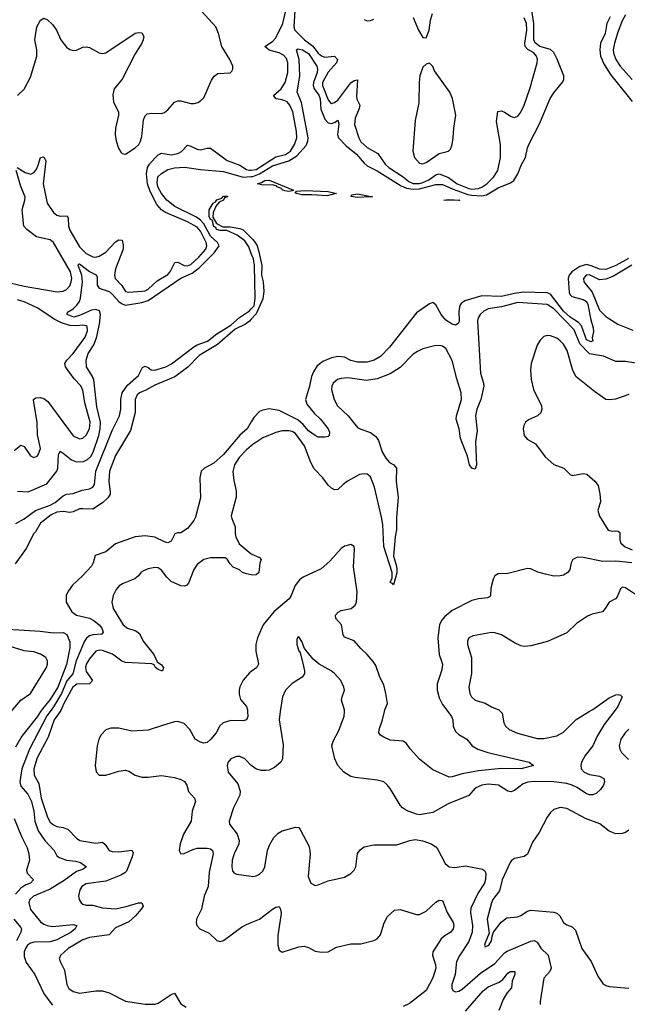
# Model space of a CAD drawing. Header units: inches. Extents: x 1682530 to 1839546, y 640742 to 791647.
# Tile 293 of 656: x 1728583 to 1732300, y 708209 to 714234. Entities that reach past the tile are written whole.
import ezdxf

# ---------------------------------------------------------------- set-up
doc = ezdxf.new("R2010")
doc.units = ezdxf.units.IN
doc.header["$MEASUREMENT"] = 0
for name, color, linetype in [('B7720', 7, 'Continuous'), ('B7721', 7, 'Continuous'), ('B7730', 7, 'Continuous'), ('B7731', 7, 'Continuous')]:
    doc.layers.add(name, color=color, linetype=linetype)

msp = doc.modelspace()

# ---------------------------------------------------------------- linework, layer by layer
at = {"layer": 'B7720', "color": 5}
for points, elevation in [([(1728711.1, 710000), (1728690, 709967.8), (1728597.1, 709850), (1728557.8, 709782.2)], 440), ([(1728769.2, 710000), (1728750, 709973.9), (1728643.6, 709770), (1728596.7, 709650), (1728583.9, 709570), (1728590, 709542.6), (1728633.4, 709493.4), (1728655.7, 709450), (1728669.6, 709390.4), (1728676, 709330), (1728695.9, 709270), (1728736.9, 709210), (1728794, 709150), (1728810, 709116.4), (1728826.1, 709106.1), (1728870, 709090.8), (1728924.4, 709084.4), (1728955.7, 709075.7), (1728992.4, 709050), (1728966.8, 709033.2), (1728930, 709021.3), (1728854.8, 708965.2), (1728770, 708912.8), (1728668.7, 708870), (1728645.8, 708850), (1728640.2, 708830), (1728650, 708788.5), (1728710, 708712.8), (1728730, 708699.3), (1728750.6, 708690), (1728785, 708685), (1728910, 708697.8), (1728933.7, 708690), (1728922.8, 708670), (1728897.5, 708650), (1728810, 708602.7), (1728770, 708591.5), (1728671.7, 708588.3), (1728650, 708583.4), (1728630.2, 708570), (1728618.1, 708550), (1728611.3, 708530), (1728610, 708501), (1728623.8, 708463.8), (1728675.8, 708390), (1728733.2, 708270), (1728783.5, 708203.5)], 460), ([(1728830.6, 710000), (1728794.4, 709950), (1728757.3, 709842.7), (1728690, 709716.8), (1728670.6, 709650), (1728671.8, 709610), (1728699.4, 709559.4), (1728714.2, 709470), (1728753, 709353), (1728770, 709323.8), (1728790, 709306), (1728810, 709297.4), (1728850.1, 709290.1), (1728879.1, 709279.1), (1728930, 709225.8), (1728951.5, 709211.5), (1729050, 709194.3), (1729090, 709199.7), (1729106.6, 709186.6), (1729130, 709150.2), (1729150, 709142.9), (1729190, 709140.9), (1729270, 709151), (1729277.6, 709137.6), (1729272.3, 709110), (1729235.9, 709024.1), (1729227.1, 709012.9), (1729201.4, 708998.6), (1729110, 708963), (1728990, 708946.6), (1728964, 708930), (1728950.3, 708910), (1728943.6, 708870), (1728947.4, 708850), (1728959.5, 708830), (1728970, 708820.3), (1728990, 708814.3), (1729030, 708814.3), (1729090, 708798.7), (1729170, 708793), (1729233.7, 708806.3), (1729310, 708829.1), (1729330, 708830.1), (1729339.6, 708810), (1729326.2, 708790), (1729291.6, 708750), (1729250, 708712.8), (1729170, 708676.5), (1729130, 708634.6), (1729010, 708616.6), (1728970, 708603.1), (1728880.7, 708550), (1728834.3, 708510), (1728825.2, 708490), (1728830.2, 708470), (1728856.8, 708416.8), (1728870.9, 708330), (1728884.5, 708304.5), (1728910, 708286), (1728950, 708277), (1729050.1, 708290.1), (1729090.7, 708290.7), (1729130, 708279.7), (1729230, 708228), (1729350, 708209.2), (1729410, 708210.2), (1729430, 708216.2), (1729510, 708269), (1729530, 708277.3), (1729570, 708211.4), (1729602, 708190)], 480), ([(1729977.9, 710000), (1729978, 709970), (1729971.7, 709948.3), (1729950, 709942.6), (1729874.2, 709945.8), (1729829, 709931), (1729807.8, 709912.2), (1729784.4, 709870), (1729752.2, 709830), (1729730, 709811.1), (1729710, 709807.3), (1729690, 709812.4), (1729657.4, 709830), (1729624.8, 709890), (1729590, 709926.3), (1729550, 709938.3), (1729530, 709936.9), (1729462.5, 709917.5), (1729370, 709885.6), (1729270, 709878.9), (1729190, 709898.5), (1729141.6, 709898.4), (1729110, 709888), (1729081.9, 709858.2), (1729068.3, 709830), (1729057.8, 709790), (1729044.9, 709670), (1729050.5, 709630.5), (1729070, 709610.8), (1729110, 709610.5), (1729190, 709636), (1729230, 709640.3), (1729250, 709634.9), (1729290.7, 709610), (1729330, 709598), (1729370, 709598), (1729450, 709609.3), (1729530, 709595.9), (1729570, 709583.2), (1729590.9, 709570.9), (1729604.9, 709550), (1729616.5, 709510), (1729652.2, 709470), (1729658.9, 709450), (1729639.4, 709390), (1729631.8, 709330), (1729584.6, 709250), (1729564.1, 709190), (1729558, 709150), (1729570, 709128.4), (1729590, 709131.8), (1729643.4, 709156.6), (1729670, 709163.7), (1729730, 709164.4), (1729750, 709159.7), (1729763.6, 709150), (1729766.7, 709130), (1729742.2, 709017.8), (1729736.1, 708930), (1729712.4, 708870), (1729695.3, 708790), (1729665.4, 708730), (1729662.2, 708710), (1729666.9, 708690), (1729686, 708670), (1729742.9, 708642.9), (1729790, 708599.5), (1729810, 708592.2), (1729830, 708599.5), (1729940, 708680), (1729970, 708697), (1730000, 708708.9)], 520), ([(1730000, 709669.9), (1729960.7, 709710), (1729930, 709724.7), (1729910, 709724.7), (1729874, 709710), (1729858.4, 709690), (1729852.7, 709670), (1729858, 709630), (1729918.5, 709558.5), (1729932.8, 709512.8), (1729930, 709489.2), (1729891.4, 709410), (1729864.6, 709330), (1729867, 709310), (1729914.4, 709250), (1729925.4, 709210), (1729924.3, 709190), (1729895, 709130), (1729883.5, 709090), (1729881.1, 709050), (1729885.7, 709025.7), (1729893.1, 709013.1), (1729910, 709004.9), (1730000, 708991.9)], 540), ([(1728550, 709344.7), (1728594.9, 709234.9), (1728630, 709166), (1728639.5, 709130), (1728642.6, 709090), (1728624.2, 709030), (1728628.4, 709010), (1728668.7, 708970), (1728648.9, 708950), (1728620.9, 708939.1), (1728590, 708919), (1728556.9, 708883.1)], 440), ([(1728548.1, 708730), (1728590, 708678), (1728594, 708670), (1728591.2, 708650), (1728563.1, 708596.9)], 440)]:
    msp.add_lwpolyline(points, dxfattribs=dict(at, elevation=elevation))
at = {"layer": 'B7721', "color": 5}
for points, elevation in [([(1728570, 713769), (1728610, 713807.6), (1728650, 713882.4), (1728687.8, 714010), (1728688.3, 714050), (1728676.6, 714110), (1728688.4, 714190), (1728710, 714231.5), (1728730, 714242.3), (1728753.4, 714233.4), (1728784.1, 714204.1), (1728808.5, 714168.5), (1728835.2, 714110), (1728870, 714065.3), (1728890, 714050.3), (1728910, 714045.3), (1728930, 714046.7), (1728970, 714064.6), (1728990, 714067.7), (1729010, 714062.8), (1729070, 714030.2), (1729090, 714027), (1729110, 714031.1), (1729290, 714150.4), (1729310, 714155.5), (1729330, 714153.4), (1729342, 714130), (1729339.3, 714110), (1729330.3, 714090), (1729290, 714023.6), (1729210.9, 713869.1), (1729162, 713810), (1729153, 713773), (1729157.1, 713730), (1729188.4, 713668.4), (1729188.5, 713650), (1729169, 713570), (1729167.7, 713530), (1729172.7, 713492.7), (1729187.7, 713447.7), (1729202.9, 713422.9), (1729210, 713414), (1729230, 713410.4), (1729290.7, 713450), (1729311.3, 713470), (1729322.9, 713490), (1729330, 713518), (1729340, 713620), (1729350, 713644.6), (1729363.3, 713656.7), (1729390, 713662.3), (1729450, 713659.1), (1729470, 713666), (1729490, 713682), (1729530, 713729.4), (1729550, 713737.6), (1729570, 713737.6), (1729630, 713720.7), (1729650, 713720.2), (1729673.2, 713726.8), (1729690, 713736), (1729710, 713755.8), (1729755.7, 713864.3), (1729772.4, 713887.6), (1729796.4, 713903.6), (1729870, 713908.4), (1729881.2, 713918.8), (1729887, 713930), (1729886.3, 713950), (1729869.8, 713990), (1729819.1, 714070), (1729799.9, 714150), (1729783.9, 714190), (1729673.7, 714310)], 520), ([(1728568, 713330), (1728617.7, 713297.7), (1728651.9, 713288.1), (1728670, 713297.8), (1728684.3, 713315.7), (1728697.1, 713342.9), (1728710, 713390.4), (1728730, 713393.7), (1728742.4, 713370), (1728726.5, 713230), (1728752.3, 713110), (1728790, 713053), (1728810, 713037.1), (1728830, 713031), (1728874.1, 713034.1), (1728878.9, 713018.9), (1728881.6, 712970), (1728890, 712945.5), (1728950, 712843.7), (1728990, 712803.7), (1729030, 712782.3), (1729050, 712780.9), (1729070, 712785.6), (1729110.6, 712810), (1729170, 712874.8), (1729190, 712886.5), (1729210, 712883.8), (1729216.8, 712856.8), (1729216.9, 712830), (1729169, 712710), (1729162.6, 712670), (1729167, 712650), (1729207.2, 712607.2), (1729231.3, 712571.3), (1729250, 712565.5), (1729330, 712572.7), (1729350, 712575.2), (1729370, 712584), (1729425.2, 712634.8), (1729490, 712674.4), (1729504, 712690), (1729533.1, 712746.9), (1729550, 712749.6), (1729590, 712729.2), (1729610, 712727.8), (1729630, 712735.1), (1729679.8, 712780.2), (1729722, 712830), (1729728, 712850), (1729723.9, 712870), (1729690, 712939), (1729670, 712963.8), (1729610, 712996.7), (1729474.7, 713054.7), (1729450.7, 713070.7), (1729422, 713102), (1729381.6, 713181.6), (1729364.9, 713230), (1729359.5, 713290), (1729365.8, 713330), (1729377.3, 713350), (1729410, 713386.3), (1729430, 713406.2), (1729450, 713417.5), (1729510, 713406.9), (1729550, 713413.8), (1729573.3, 713426.7), (1729610, 713465.1), (1729630, 713460.5), (1729670, 713440.3), (1729690, 713436.5), (1729730, 713447.5), (1729750, 713447.9), (1729852.7, 713372.7), (1729930, 713342.9), (1729970, 713317.5), (1729990, 713312.3), (1730000, 713313.5)], 480), ([(1728490, 712630.5), (1728610, 712602.8), (1728812.4, 712567.6), (1728848.4, 712571.6), (1728870, 712582.3), (1728890, 712605.8), (1728899.1, 712630), (1728901.7, 712650), (1728893.5, 712690), (1728790, 712870.4), (1728770, 712885.9), (1728685.7, 712905.7), (1728626.6, 712950), (1728609, 712970), (1728599.3, 713070), (1728614.9, 713130), (1728615.9, 713150), (1728590, 713213.5), (1728562, 713310)], 480), ([(1728570, 711349.3), (1728634.6, 711345.4), (1728750, 711392.6), (1728810.9, 711470), (1728816.6, 711490), (1728820.6, 711570), (1728830, 711592.9), (1728850, 711582), (1728899.8, 711539.8), (1728930, 711527.7), (1728972.8, 711530), (1728998.7, 711541.3), (1729019.4, 711560.6), (1729033.3, 711586.7), (1729067.2, 711690), (1729076, 711730), (1729077.6, 711770), (1729055.1, 711864.9), (1729036.2, 712030), (1729029.5, 712050), (1728992.4, 712110), (1728989.3, 712149.3), (1729002.8, 712190), (1729036.1, 712243.9), (1729053.4, 712286.6), (1729071.8, 712370), (1729078.4, 712430), (1729071.1, 712451.1), (1729050, 712461), (1729023.2, 712456.8), (1728950, 712423.7), (1728913.8, 712413.8), (1728873.5, 712430), (1728876.6, 712443.4), (1728910, 712464.6), (1728932.5, 712487.5), (1728948.2, 712510), (1728955.1, 712530), (1728968.5, 712630), (1728962.9, 712670), (1728941, 712730), (1728942.3, 712737.7), (1728950, 712739.7), (1729010, 712692.4), (1729051.7, 712671.7), (1729057.2, 712657.2), (1729057.6, 712610), (1729069.7, 712589.7), (1729130.3, 712570.3), (1729150, 712554.4), (1729188.9, 712508.9), (1729210, 712494), (1729230, 712487.6), (1729330, 712502.1), (1729370, 712516), (1729570, 712652.2), (1729638.5, 712681.5), (1729682.5, 712717.5), (1729772.5, 712807.5), (1729804.2, 712850), (1729792.4, 712870), (1729750, 712908.5), (1729710, 712983.8), (1729690, 713007.7), (1729665.4, 713025.4), (1729533.1, 713090), (1729482.5, 713130), (1729450.4, 713170), (1729428.5, 713210), (1729423.3, 713236.7), (1729428.8, 713271.2), (1729450, 713292.8), (1729490, 713317.3), (1729530, 713326.6), (1729591.5, 713331.5), (1729690, 713317.3), (1729830, 713305.6), (1729950.7, 713270.7), (1730000, 713273.1)], 460), ([(1730000, 712803.4), (1729984.1, 712844.1), (1729960.7, 712880.7), (1729914.4, 712914.4), (1729850, 712943.5), (1729810, 712944), (1729788.2, 712950), (1729782.4, 712962.4), (1729770, 712968.2), (1729762.2, 712997.8), (1729765.1, 713005.1), (1729750, 713011.3), (1729743.2, 713030), (1729742.4, 713070), (1729766, 713110), (1729781.1, 713118.9), (1729790, 713132), (1729819.4, 713140.6), (1729830, 713153.2), (1729854, 713154), (1729854, 713150), (1729836.1, 713143.9), (1729830.3, 713130), (1729803.9, 713116.1), (1729785.3, 713094.7), (1729766.1, 713053.9), (1729764.7, 713024.7), (1729787, 712987), (1729825.1, 712965.1), (1729870, 712965.3), (1729930, 712955.8), (1729950, 712947.4), (1730000, 712898.5)], 440), ([(1728550, 711598), (1728590, 711630.3), (1728610, 711622.4), (1728650, 711564.4), (1728670, 711554.4), (1728690, 711562.4), (1728696.3, 711570), (1728711.4, 711610), (1728692.9, 711692.9), (1728690.5, 711770), (1728669.8, 711890.2), (1728668.5, 711910), (1728681.2, 711918.8), (1728710, 711921.8), (1728730, 711915.6), (1728756.3, 711896.3), (1728910, 711686.3), (1728950, 711668.9), (1728970, 711673.4), (1728990, 711691.8), (1729009.9, 711730.1), (1729013.7, 711770), (1728982.2, 711890), (1728970, 711967.6), (1728955.1, 711995.1), (1728916.8, 712036.8), (1728864.4, 712110), (1728859.8, 712130), (1728872, 712150), (1728910.9, 712190), (1728983.1, 712290), (1728998.7, 712330), (1728995.2, 712355.2), (1728990, 712361.1), (1728970, 712364.7), (1728930, 712359.6), (1728890, 712361.9), (1728838.6, 712378.6), (1728799.3, 712399.3), (1728690.6, 712470.6), (1728610, 712506.6), (1728570, 712519.2)], 480), ([(1728558.7, 711150), (1728610, 711180.1), (1728679.8, 711230), (1728770, 711262.6), (1728800.9, 711279.1), (1728850, 711319.2), (1728870, 711330.2), (1728910, 711333.9), (1728965.7, 711354.3), (1729010, 711362.2), (1729030, 711372.2), (1729041.1, 711390), (1729048.8, 711470), (1729150, 711719.5), (1729193.3, 711810), (1729201.6, 711850), (1729202.3, 711910), (1729209.8, 711950), (1729243.2, 711996.8), (1729310, 712057), (1729334.2, 712105.8), (1729350, 712114), (1729370, 712106), (1729388, 712090), (1729410, 712088.4), (1729477, 712110), (1729512.3, 712127.7), (1729647.7, 712232.3), (1729670, 712244.9), (1729733.2, 712266.8), (1729788.6, 712311.4), (1729874.9, 712365.1), (1729928.8, 712411.2), (1729990, 712451.8), (1730000, 712463.5)], 440), ([(1730000, 712400.1), (1729990, 712389), (1729964.9, 712370), (1729900.8, 712339.2), (1729794.2, 712245.8), (1729681.4, 712178.6), (1729611.9, 712108.1), (1729532.3, 712047.7), (1729410, 711998), (1729354, 711966), (1729315.8, 711950), (1729302.1, 711937.9), (1729289.4, 711910), (1729289.4, 711830), (1729260.2, 711719.8), (1729170, 711567.1), (1729132.7, 711470), (1729129.5, 711410.5), (1729137.3, 711342.7), (1729136.4, 711330), (1729123.6, 711310), (1729090, 711276.1), (1729030, 711237.4), (1728970, 711241.3), (1728950, 711239.6), (1728910, 711221.4), (1728890, 711217.7), (1728850, 711225), (1728810, 711219.5), (1728776.8, 711203.2), (1728710, 711152.7), (1728680.4, 711099.6), (1728670, 711089.6), (1728622.7, 710997.3), (1728555.2, 710904.8)], 440), ([(1730000, 711772.7), (1729974.2, 711730), (1729929.6, 711690.4), (1729830, 711572.9), (1729770, 711520.5), (1729714, 711490), (1729693, 711470), (1729685.3, 711430), (1729688.6, 711308.6), (1729658.3, 711190), (1729648.4, 711170), (1729610, 711120.4), (1729570, 711093.6), (1729550, 711093.6), (1729532.5, 711087.5), (1729510, 711042.7), (1729490, 711033.3), (1729470, 711037.7), (1729410, 711066.1), (1729350, 711075.9), (1729290, 711068.1), (1729170, 711026.1), (1729110, 710976.8), (1729044.9, 710955.1), (1729033.6, 710910), (1729022.7, 710890), (1728967.6, 710830), (1728906.4, 710773.6), (1728880.9, 710739.1), (1728868.6, 710711.4), (1728867.1, 710670), (1728902, 710610), (1728931.8, 710590), (1729010, 710571.7), (1729037.3, 710557.3), (1729070.1, 710530), (1729086, 710510), (1729094.8, 710485.2), (1729086.2, 710473.8), (1729030.1, 710469.9), (1729010, 710463), (1728991.3, 710448.7), (1728979.3, 710430), (1728929, 710310), (1728909.1, 710230.9), (1728872.7, 710187.3), (1728838.4, 710110), (1728790.7, 710029.3), (1728769.2, 710000)], 460), ([(1730000, 711626.5), (1729970, 711601.1), (1729926.4, 711553.6), (1729896.6, 711510), (1729888, 711468), (1729893.3, 711413.3), (1729906.7, 711350), (1729907.6, 711312.4), (1729878, 711198), (1729880.7, 711180.7), (1729902.4, 711130), (1729901.2, 711090), (1729905.5, 711070), (1729925.3, 711025.3), (1730000, 710965)], 480), ([(1730000, 710836.2), (1729970, 710842), (1729947.3, 710850), (1729927.5, 710867.5), (1729890, 710883.5), (1729870, 710902.9), (1729852.9, 710932.9), (1729839.6, 710939.6), (1729750, 710940.6), (1729710, 710929.8), (1729670, 710899.1), (1729648.5, 710870), (1729615.4, 710784.6), (1729606.6, 710773.4), (1729592.2, 710767.8), (1729570, 710769.1), (1729510, 710796.5), (1729483, 710823), (1729450, 710865.7), (1729430, 710878.5), (1729410, 710882.3), (1729370, 710874.2), (1729339.7, 710860.3), (1729327.3, 710852.7), (1729310.2, 710829.8), (1729288.3, 710811.7), (1729216.2, 710783.8), (1729191.5, 710768.5), (1729172.5, 710747.5), (1729156.1, 710710), (1729146.3, 710670), (1729155.8, 710630), (1729216.9, 710530), (1729242.4, 710510), (1729293.8, 710493.8), (1729317, 710477), (1729338.8, 710430), (1729403, 710350), (1729425.1, 710305.1), (1729450, 710286.4), (1729462.6, 710270), (1729457.3, 710250), (1729450, 710248.4), (1729430, 710257.2), (1729414.3, 710270), (1729405.3, 710285.3), (1729392.3, 710292.3), (1729230, 710300.8), (1729208.7, 710308.7), (1729151.3, 710351.3), (1729090, 710374), (1729070, 710376.4), (1729050, 710369.2), (1729010, 710323.2), (1728989.7, 710290), (1728984.9, 710270), (1728990, 710245.8), (1729028.4, 710190), (1729010.1, 710169.9), (1728932.3, 710167.7), (1728908, 710150), (1728852.8, 710050), (1728834.5, 710005.5), (1728830.6, 710000)], 480), ([(1728410, 710511), (1728708.6, 710491.4), (1728790, 710481.6), (1728850, 710483.2), (1728871.7, 710471.7), (1728890, 710426), (1728890.1, 710390), (1728870, 710288.6), (1728816.2, 710150), (1728770, 710073.9), (1728722.6, 710017.5), (1728711.1, 710000)], 440), ([(1728531.7, 710000), (1728590, 710069.2), (1728650, 710110.3), (1728747.4, 710270), (1728753.6, 710290), (1728752.7, 710310), (1728743.4, 710330), (1728710.6, 710350.6), (1728670, 710364.5), (1728610, 710372.3), (1728519.6, 710399.6)], 440), ([(1730000, 710244.2), (1729990, 710236.8), (1729950, 710192.2), (1729930, 710151.1), (1729925.3, 710130), (1729925.5, 710105.5), (1729934, 710074), (1729970.2, 710030), (1729977.8, 710010), (1729977.9, 710000)], 520)]:
    msp.add_lwpolyline(points, dxfattribs=dict(at, elevation=elevation))
at = {"layer": 'B7730', "color": 5}
for points, elevation in [([(1730177.6, 710000), (1730170.4, 709950), (1730195.3, 709795.3), (1730190.2, 709710), (1730181.7, 709690), (1730143.1, 709656.9), (1730110, 709641.7), (1730090, 709638.5), (1730059.9, 709640.1), (1730028.7, 709648.7), (1730004.9, 709664.9), (1730000, 709669.9)], 540), ([(1732219.2, 710000), (1732158.9, 709921.1), (1732116.1, 709850), (1732089.4, 709790), (1732042, 709730), (1732019.6, 709690), (1732015.6, 709670), (1732019.1, 709650), (1732036.5, 709630), (1732070, 709615), (1732130, 709604.6), (1732156.5, 709590), (1732160.6, 709570), (1732153.9, 709550), (1732136.4, 709523.6), (1732110, 709497.7), (1732090, 709489.8), (1732070, 709489.8), (1732050, 709497), (1731994.6, 709534.6), (1731963.1, 709550), (1731930, 709559.2), (1731850, 709570.8), (1731730, 709572), (1731691.6, 709568.4), (1731663, 709557.1), (1731610, 709517), (1731590, 709509.4), (1731570, 709513.6), (1731511.8, 709550), (1731450, 709555.5), (1731410, 709548.5), (1731370, 709531.3), (1731330, 709485.3), (1731204.4, 709435.6), (1731110, 709382.6), (1731030, 709368.8), (1731010, 709371.1), (1730950, 709394.7), (1730925.6, 709410), (1730910, 709427.3), (1730849.1, 709529.1), (1730830, 709553.3), (1730810, 709569.7), (1730770, 709579.8), (1730635.8, 709595.8), (1730610, 709603.5), (1730567, 709630), (1730529.5, 709670), (1730511.8, 709710), (1730493.3, 709790), (1730500.7, 709819.3), (1730535.2, 709884.8), (1730568.5, 709971.5), (1730569.4, 710000)], 540), ([(1731202.4, 710000), (1731225.4, 709970), (1731232.9, 709950), (1731235.6, 709910), (1731250, 709877.4), (1731270, 709858.8), (1731319.5, 709830), (1731352.2, 709790), (1731386, 709770), (1731447.7, 709750), (1731701, 709690), (1731727.3, 709670), (1731652, 709650), (1731530.5, 709650.5), (1731390, 709637.8), (1731290, 709619.1), (1731230, 709599.5), (1731210, 709599.1), (1731110, 709642.4), (1731028.2, 709708.2), (1730971.9, 709771.9), (1730950, 709803.6), (1730930, 709819.7), (1730850, 709825.1), (1730810, 709842.2), (1730790, 709856.2), (1730780.5, 709870), (1730782, 709890), (1730802.8, 709950), (1730814.2, 710000)], 520), ([(1731524.9, 710000), (1731534.3, 709990), (1731544.7, 709930), (1731554.3, 709910), (1731577.6, 709890), (1731627.7, 709867.7), (1731750, 709835.6), (1731790, 709836), (1731870, 709852.2), (1731910, 709874.4), (1731988.3, 709951.7), (1732068.1, 710000)], 540), ([(1732310, 709893), (1732287.7, 709870), (1732261.5, 709830), (1732251.6, 709790), (1732254.6, 709770), (1732265.7, 709750), (1732307.1, 709707.1)], 560), ([(1732310, 709273.6), (1732290, 709259.7), (1732270, 709253.7), (1732230, 709250.9), (1732190, 709268.7), (1732132, 709312), (1732044.7, 709344.7), (1731930, 709407.4), (1731890, 709412.1), (1731850, 709399.7), (1731830, 709381.3), (1731810, 709353.3), (1731760.5, 709259.5), (1731719.7, 709200.3), (1731690, 709126.8), (1731670, 709113.6), (1731610, 709099.8), (1731591.8, 709088.2), (1731583.3, 709076.7), (1731533.9, 708970), (1731517.8, 708902.2), (1731477.5, 708850), (1731468.8, 708830), (1731442.9, 708730), (1731455.2, 708644.8), (1731430, 708584), (1731426.5, 708570), (1731430, 708560.7), (1731453.7, 708570), (1731470, 708596), (1731473.6, 708626.4), (1731482.4, 708650), (1731528.4, 708711.6), (1731562.6, 708737.4), (1731630, 708744.5), (1731650, 708751.4), (1731690, 708778.5), (1731710, 708783.9), (1731851.5, 708771.5), (1731870, 708765.2), (1731887.9, 708750), (1731910, 708708.5), (1731930, 708694.6), (1731963, 708683), (1731982.9, 708662.9), (1732023.1, 708550), (1732079.5, 708470), (1732120.2, 708380.3), (1732150, 708336.3), (1732170, 708323), (1732190, 708317.1), (1732310, 708307.2)], 560), ([(1730000, 708991.9), (1730010, 708990.4), (1730030, 708994.4), (1730050, 709004.9), (1730070, 709023.8), (1730083.5, 709050), (1730099.6, 709150), (1730112.7, 709187.3), (1730138.4, 709230), (1730164.2, 709255.8), (1730189.8, 709270.2), (1730270, 709292.7), (1730290, 709290.6), (1730299, 709279), (1730354.8, 709174.8), (1730359.6, 709130), (1730347.6, 708990), (1730364.9, 708950), (1730390, 708936.4), (1730410, 708939.5), (1730470, 708964.2), (1730570, 708987), (1730610, 709008.5), (1730629.6, 709030), (1730640.5, 709050), (1730650, 709130.6), (1730665.5, 709154.5), (1730690, 709171.5), (1730750, 709183.6), (1730890, 709184), (1730969.5, 709210.5), (1731003.6, 709216.4), (1731050, 709208.7), (1731100.7, 709190), (1731130, 709171.7), (1731140, 709160), (1731185.2, 709070), (1731210, 709050.3), (1731245.5, 709045.5), (1731310, 709055.2), (1731415.3, 709035.3), (1731427.7, 709027.7), (1731434.4, 709010), (1731432.1, 708972.1), (1731425.8, 708950), (1731388.3, 708890), (1731344.1, 708795.9), (1731341, 708770), (1731352.5, 708690), (1731351.7, 708650), (1731330, 708593.3), (1731275.1, 708510), (1731256.1, 708470), (1731246.8, 708390), (1731227.7, 708330), (1731226.4, 708310), (1731232.6, 708292.6), (1731250, 708285.2), (1731270, 708289.4), (1731290, 708300.9), (1731401.4, 708398.6), (1731490, 708457.3), (1731550, 708523.5), (1731565.6, 708534.4), (1731710, 708594.6), (1731730, 708599.3), (1731748.6, 708588.6), (1731771.3, 708551.3), (1731816.9, 708510), (1731833.8, 708430), (1731826.5, 708410), (1731790, 708368.7), (1731766.6, 708226.6), (1731767.1, 708207.1)], 540), ([(1730000, 708708.9), (1730050, 708728.9), (1730130, 708791.5), (1730150, 708803.7), (1730170, 708807.3), (1730179.5, 708790), (1730183.4, 708763.4), (1730163.2, 708630), (1730162.3, 708570), (1730170, 708538.8), (1730190, 708528.4), (1730290, 708559.5), (1730323.4, 708563.4), (1730350, 708555.5), (1730390, 708533.4), (1730430, 708528), (1730469.5, 708530.5), (1730521.5, 708558.6), (1730610, 708577.6), (1730670, 708579.5), (1730750, 708599.5), (1730769.3, 708610), (1730790, 708634), (1730813.9, 708706.1), (1730834, 708746), (1730875.6, 708784.4), (1730910, 708788.9), (1731010, 708758.9), (1731030, 708758.9), (1731070, 708778.7), (1731130, 708833.8), (1731150, 708845.3), (1731170, 708843.7), (1731198, 708770), (1731234.5, 708710), (1731239.3, 708690), (1731235.6, 708670), (1731221.7, 708650), (1731186.4, 708630), (1731162.3, 708610), (1731110.3, 708530), (1731108.2, 708510), (1731127.8, 708450), (1731128.7, 708430), (1731110.2, 708370.2), (1731070, 708292.2), (1730967.5, 708212.5), (1730930, 708194.4)], 520), ([(1731310, 708167.2), (1731417.7, 708290), (1731450, 708315), (1731515.9, 708344.1), (1731538.8, 708361.2), (1731570, 708399.5), (1731585.1, 708410), (1731612.7, 708410), (1731611.4, 708390), (1731596.5, 708350), (1731591.2, 708310), (1731563.6, 708276.4), (1731541.1, 708238.9), (1731515.3, 708170)], 520)]:
    msp.add_lwpolyline(points, dxfattribs=dict(at, elevation=elevation))
at = {"layer": 'B7731', "color": 5}
for points, elevation in [([(1730000, 713273.1), (1730010, 713273.6), (1730050.6, 713289.4), (1730130, 713338.5), (1730230.5, 713369.5), (1730278.7, 713401.3), (1730335.3, 713464.7), (1730345.4, 713490), (1730347.5, 713510), (1730306.5, 713726.5), (1730281.4, 713790), (1730297.6, 713890), (1730293.2, 713990), (1730275.8, 714050), (1730284.2, 714055.8), (1730312.9, 714050), (1730350, 714026), (1730401.2, 713950), (1730405.5, 713930), (1730403.5, 713910), (1730381.6, 713850), (1730378.6, 713830), (1730384.5, 713810), (1730412.6, 713772.6), (1730421.7, 713750), (1730426.3, 713686.3), (1730450, 713625.3), (1730470, 713601.4), (1730490, 713597.5), (1730514, 713606), (1730530, 713619.3), (1730535.5, 713595.5), (1730528.3, 713530), (1730533.2, 713510), (1730581, 713461), (1730643.8, 713410), (1730690, 713355.2), (1730710, 713338.5), (1730770, 713309.1), (1730917.7, 713217.7), (1730950, 713202.2), (1730990, 713195.9), (1731030, 713197.7), (1731130, 713224.3), (1731170, 713225.7), (1731235.5, 713195.5), (1731324.4, 713164.4), (1731350, 713160), (1731410, 713156.6), (1731438.8, 713161.2), (1731510, 713203.8), (1731585.5, 713234.5), (1731606.2, 713250), (1731631.6, 713290), (1731652.5, 713347.5), (1731678, 713390), (1731689.7, 713450), (1731697.7, 713470), (1731762.8, 713597.2), (1731828.5, 713751.5), (1731850, 713786.7), (1731906, 713854), (1731912.6, 713867.4), (1731912.1, 713890), (1731871.9, 713991.9), (1731850, 714033.5), (1731830, 714050.3), (1731765.9, 714070), (1731738.5, 714090), (1731727.6, 714107.6), (1731729.5, 714210), (1731716.7, 714290)], 460), ([(1730000, 713313.5), (1730030, 713317.3), (1730150, 713393.4), (1730210, 713408.1), (1730240.9, 713430), (1730265.1, 713470), (1730278.7, 713510), (1730276.5, 713550), (1730254.7, 713670), (1730236.1, 713710), (1730219.2, 713730), (1730190, 713742.7), (1730151.5, 713750), (1730135.3, 713770), (1730182.4, 713810), (1730207.2, 713850), (1730222.7, 713910), (1730223.9, 713970), (1730215.7, 713995.7), (1730197.4, 714017.4), (1730170, 714031), (1730110, 714047.1), (1730082.2, 714070), (1730130, 714099.4), (1730150, 714121.5), (1730193.5, 714210), (1730212.1, 714290)], 480), ([(1730266.7, 714290), (1730260.1, 714190), (1730265.7, 714170), (1730326.2, 714110), (1730373.8, 714073.8), (1730410, 714029.1), (1730430, 714012.1), (1730450, 714004.8), (1730510, 714010.5), (1730526.9, 713990), (1730521, 713970), (1730470, 713912.2), (1730436.1, 713850), (1730435.9, 713830), (1730443.5, 713810), (1730470, 713742.4), (1730484.8, 713724.8), (1730490, 713721.2), (1730510, 713726.9), (1730530, 713742), (1730610, 713847.1), (1730630, 713861.3), (1730650, 713864.7), (1730644.4, 713764.4), (1730646.7, 713746.7), (1730664.5, 713710), (1730660.8, 713690), (1730635.5, 713630), (1730631.6, 713591.6), (1730657.5, 713510), (1730670, 713487.1), (1730710, 713451.8), (1730774.5, 713414.5), (1730820.1, 713350), (1730841, 713330), (1730930, 713272), (1730963.3, 713243.3), (1730990, 713231.5), (1731030, 713231.7), (1731050, 713236.5), (1731086.8, 713253.2), (1731130, 713284.6), (1731150, 713289.8), (1731207.3, 713267.3), (1731259.8, 713230), (1731330, 713200.6), (1731350, 713197.2), (1731390, 713200.8), (1731411.5, 713208.5), (1731441, 713230), (1731481.1, 713270), (1731508.8, 713310), (1731525.1, 713390), (1731524.6, 713470), (1731500.2, 713610), (1731507.8, 713672.2), (1731530, 713676.5), (1731550, 713668.1), (1731590, 713640.2), (1731610, 713634.4), (1731630, 713643.6), (1731650, 713667.7), (1731670.4, 713709.6), (1731704.7, 713810), (1731749.8, 713970), (1731751.6, 713990), (1731745, 714010), (1731729, 714030), (1731692.1, 714052.1), (1731674.6, 714070), (1731672.7, 714090), (1731685.3, 714170), (1731684.7, 714210), (1731670, 714243.9)], 480), ([(1730990, 714246.8), (1731023.7, 714170), (1731050, 714124.7), (1731070, 714122), (1731089.2, 714170), (1731096, 714230), (1731109.5, 714270.5)], 520), ([(1730690, 714234.3), (1730710, 714227.4), (1730730, 714227.6), (1730750, 714236.5)], 520), ([(1732195.3, 714250), (1732176.2, 714210), (1732165, 714150), (1732136.4, 714090), (1732132.7, 714050), (1732137.3, 714010), (1732159.3, 713959.3), (1732198.1, 713898.1), (1732330, 713733.7)], 460), ([(1732290, 714263.4), (1732270, 714226.4), (1732242.6, 714157.4), (1732221.3, 714090), (1732213.6, 714050), (1732215, 714030), (1732230.1, 713990), (1732256.4, 713950), (1732330, 713866.7)], 480), ([(1730000, 712898.5), (1730010, 712888.7), (1730023.2, 712870), (1730035.5, 712850), (1730047, 712813), (1730064.9, 712730), (1730062.9, 712670), (1730073.6, 712630), (1730077.7, 712570), (1730070, 712525.1), (1730030, 712433.6), (1730000, 712400.1)], 440), ([(1730000, 712463.5), (1730016.8, 712483.2), (1730023.9, 712530), (1730020.4, 712730), (1730013, 712770), (1730000, 712803.4)], 440), ([(1732307.3, 712772.7), (1732230, 712729.3), (1732170, 712705.6), (1732130, 712706.5), (1732085.6, 712725.6), (1732050, 712734.8), (1732010, 712724), (1731961.5, 712690), (1731944.7, 712670), (1731938.2, 712650), (1731945, 712565), (1731950.1, 712550.1), (1731960.3, 712540.3), (1732030, 712521.1), (1732050, 712508.8), (1732059.7, 712490), (1732076.7, 712396.7), (1732092.3, 712347.7), (1732093.8, 712326.2), (1732085.8, 712285.8), (1732090, 712266), (1732089.1, 712269.1), (1732076.7, 712263.3), (1732050, 712274), (1732021.1, 712361.1), (1732001.2, 712381.2), (1731950, 712414.2), (1731910.7, 712450), (1731830, 712554.3), (1731810, 712562.8), (1731666.1, 712566.1), (1731610, 712559), (1731530, 712538.9), (1731410, 712544.3), (1731306.2, 712513.8), (1731283.5, 712496.5), (1731275.7, 712484.3), (1731270.1, 712450), (1731272.8, 712387.2), (1731265.4, 712374.6), (1731250, 712364.4), (1731230, 712369.8), (1731190, 712394.8), (1731162, 712430), (1731130, 712489.3), (1731110, 712502.9), (1731090, 712495.1), (1731010, 712438.8), (1730846.4, 712230), (1730790, 712173.1), (1730752.4, 712150), (1730710, 712136.9), (1730650, 712137.5), (1730610, 712148), (1730570, 712167.5), (1730530, 712173.5), (1730490, 712163.7), (1730438.8, 712141.2), (1730403.6, 712116.4), (1730380.5, 712079.5), (1730368.7, 712050), (1730356, 711990), (1730331.1, 711910), (1730340.9, 711880.9), (1730385.5, 711825.5), (1730424.2, 711790), (1730471.1, 711730), (1730478.5, 711710), (1730475.8, 711690), (1730470, 711682.9), (1730450, 711678.3), (1730410, 711678.7), (1730390, 711688.2), (1730350, 711717), (1730317.1, 711757.1), (1730284.8, 711784.8), (1730170, 711843.1), (1730108.6, 711851.4), (1730070, 711845.1), (1730050, 711835.1), (1730017.9, 711802.1), (1730000, 711772.7)], 460), ([(1732327.6, 712732.4), (1732215.4, 712664.6), (1732170, 712644.8), (1732130, 712641.6), (1732070, 712671.7), (1732048.4, 712670), (1732031.8, 712650), (1732033.7, 712630), (1732086, 712566), (1732130, 712456.2), (1732170, 712416.5), (1732243.2, 712370), (1732333.5, 712333.5)], 480), ([(1732351.7, 712131.7), (1732290, 712142.4), (1732230, 712141.9), (1732153.8, 712173.8), (1732070, 712189.7), (1732011, 712250), (1731974.9, 712334.9), (1731850, 712465.1), (1731810, 712491.2), (1731630, 712502.4), (1731530, 712475.6), (1731450, 712463.4), (1731422, 712450), (1731401.3, 712430), (1731388.2, 712410), (1731383.8, 712390), (1731402.4, 712070), (1731421.6, 712010), (1731423.3, 711990), (1731404.2, 711910), (1731379.1, 711850), (1731372.1, 711810), (1731381.6, 711718.4), (1731371.9, 711650), (1731378.4, 711510), (1731370, 711484), (1731350, 711488.5), (1731335.9, 711510), (1731322.3, 711562.3), (1731280.9, 711670), (1731270.9, 711730), (1731253.5, 711790), (1731255.2, 711810), (1731285.3, 711910), (1731285, 711950), (1731256.8, 712036.8), (1731230, 712148.6), (1731190, 712221.5), (1731170, 712236.4), (1731150, 712240.3), (1731121.8, 712238.2), (1731050, 712219.2), (1731016, 712204), (1730990, 712186), (1730910, 712105.3), (1730850, 712066.5), (1730770, 712036.1), (1730705.8, 712025.8), (1730590, 712042), (1730550, 712038.8), (1730528, 712032), (1730501.7, 712010), (1730493.1, 711990), (1730491.6, 711970), (1730507.2, 711910), (1730527.4, 711870), (1730592.6, 711810), (1730650, 711738.6), (1730670, 711727), (1730730, 711707.8), (1730762.5, 711682.5), (1730778.8, 711658.8), (1730800.7, 711590), (1730822.2, 711550), (1730844.9, 711524.9), (1730871.6, 711510), (1730889.3, 711490), (1730885.8, 711410), (1730899.1, 711310), (1730888.7, 711190), (1730888, 711112), (1730880.1, 711070), (1730870.2, 710950), (1730888.9, 710890), (1730891, 710869), (1730890, 710848), (1730870, 710775.3), (1730863.7, 710783.7), (1730849.9, 710790), (1730862, 710818), (1730861.5, 710850), (1730811.6, 711010), (1730804.6, 711144.6), (1730796.9, 711190), (1730753.2, 711373.2), (1730730, 711436.5), (1730710, 711452.3), (1730690, 711455.4), (1730661.3, 711450), (1730589.4, 711410), (1730561.3, 711390), (1730530, 711359.3), (1730510, 711355.9), (1730490, 711366.8), (1730470, 711385.7), (1730438, 711430), (1730384.9, 711484.9), (1730363.6, 711523.6), (1730324.9, 711624.9), (1730270, 711701.2), (1730250, 711713.1), (1730230, 711717.5), (1730190, 711717.7), (1730150, 711708.5), (1730070, 711674.9), (1730010, 711635), (1730000, 711626.5)], 480), ([(1732310, 711939.8), (1732228.1, 711911.9), (1732190, 711906.6), (1732169.9, 711909.9), (1732098.8, 711958.8), (1731988.5, 712048.5), (1731966.8, 712086.8), (1731931.6, 712210), (1731910, 712247.5), (1731890, 712269.2), (1731870, 712284.1), (1731830, 712299.4), (1731810, 712300.3), (1731790, 712294.2), (1731766.7, 712273.3), (1731750, 712242), (1731712.4, 712130), (1731707.3, 712090), (1731712.6, 712032.6), (1731726, 711970), (1731775.7, 711870), (1731777.6, 711850), (1731771.2, 711828.8), (1731751.4, 711808.6), (1731695.2, 711784.8), (1731677.4, 711770), (1731666.7, 711750), (1731662.8, 711730), (1731670.2, 711690), (1731687, 711667), (1731738.2, 711638.2), (1731798.9, 711558.9), (1731850, 711512), (1731912.7, 711490), (1731950, 711450.5), (1731964.4, 711444.4), (1732030, 711456.2), (1732052.7, 711452.7), (1732102.7, 711410), (1732122.3, 711382.3), (1732132.5, 711332.5), (1732135.7, 711284.3), (1732120.3, 711230), (1732130, 711196.3), (1732182.7, 711110), (1732210, 711103.2), (1732230, 711106.7), (1732243.8, 711103.8), (1732255, 711095), (1732254.4, 711050), (1732260.6, 711030), (1732287, 711007), (1732330.4, 710990)], 520), ([(1730814.2, 710000), (1730816.4, 710010), (1730832.9, 710050), (1730824.1, 710110), (1730810, 710163.7), (1730786.2, 710210), (1730761.3, 710281.3), (1730746.7, 710306.7), (1730709.7, 710350), (1730670, 710385.1), (1730630, 710433.3), (1730570, 710456), (1730562.5, 710470), (1730553, 710530), (1730517.2, 710570), (1730515.3, 710590), (1730531.6, 710608.4), (1730550, 710617.5), (1730611.8, 710630), (1730635.1, 710650), (1730644.7, 710670), (1730646.9, 710733.1), (1730625.2, 710885.2), (1730632.4, 710992.4), (1730629.5, 711010), (1730610, 711023), (1730570, 711012.4), (1730550, 710998), (1730480.3, 710919.7), (1730427.6, 710872.4), (1730318.2, 710821.8), (1730294.8, 710805.2), (1730268.5, 710771.5), (1730244.7, 710710), (1730231.1, 710688.9), (1730138.6, 710610), (1730073.8, 710530), (1730038.6, 710450), (1730028.2, 710410), (1730028.4, 710370), (1730043.6, 710290), (1730034.6, 710270), (1730000, 710244.2)], 520), ([(1730000, 710965), (1730002.8, 710962.8), (1730050, 710942.8), (1730060.7, 710930), (1730053.1, 710906.9), (1730046, 710850), (1730030, 710836.9), (1730010, 710834.3), (1730000, 710836.2)], 480), ([(1732329.1, 710910.9), (1732230, 710919.9), (1732150, 710918.1), (1732030, 710943), (1731995.6, 710944.4), (1731967.2, 710930), (1731957.3, 710910), (1731949.1, 710870), (1731935.6, 710850), (1731910, 710834.8), (1731890.6, 710829.4), (1731850, 710829.2), (1731800.2, 710840.2), (1731753.8, 710853.8), (1731710, 710873.3), (1731690, 710874.3), (1731570, 710845.1), (1731510, 710842.7), (1731491, 710830), (1731480.7, 710810), (1731465.4, 710754.6), (1731464, 710710), (1731457.3, 710702.7), (1731444.4, 710695.6), (1731390, 710689.8), (1731350, 710678.9), (1731230, 710617.8), (1731181.5, 710578.5), (1731163.9, 710556.1), (1731151.6, 710530), (1731140.8, 710450), (1731148.9, 710350), (1731170.2, 710289.8), (1731165.6, 710254.4), (1731138.2, 710170), (1731137.7, 710130), (1731150, 710083.7), (1731170, 710042.3), (1731202.4, 710000)], 520), ([(1732350, 710716.1), (1732290, 710757.4), (1732270, 710760.7), (1732258, 710750), (1732238.3, 710701.7), (1732227.3, 710690), (1732190, 710669.4), (1732166, 710630), (1732148.9, 710611.1), (1732085.1, 710594.9), (1732057.1, 710582.9), (1731990, 710538.4), (1731930, 710481.6), (1731811.4, 710428.6), (1731710, 710401.3), (1731670, 710398.3), (1731650, 710402.6), (1731610, 710421.1), (1731530, 710468.4), (1731490, 710482.6), (1731470, 710484), (1731356.7, 710463.3), (1731330.8, 710450), (1731322, 710430), (1731323.8, 710410), (1731347.1, 710330), (1731346.8, 710233.2), (1731330.3, 710150), (1731336.9, 710110), (1731346.7, 710090), (1731369.5, 710069.5), (1731431.8, 710051.8), (1731470, 710028.4), (1731515.5, 710010), (1731524.9, 710000)], 540), ([(1730569.4, 710000), (1730569.8, 710010), (1730553, 710070), (1730555.1, 710090), (1730569.6, 710130), (1730566.6, 710150), (1730548, 710190), (1730510, 710233), (1730489.5, 710250), (1730416, 710290), (1730379.6, 710319.6), (1730325.6, 710385.6), (1730310, 710428), (1730290, 710458), (1730284.7, 710455.3), (1730279.6, 710440.4), (1730278.8, 710410), (1730290, 710372), (1730298.5, 710358.5), (1730315.5, 710295.5), (1730325.5, 710250), (1730324.9, 710230), (1730310.8, 710210), (1730250, 710172.3), (1730208.6, 710131.4), (1730190.6, 710090), (1730177.6, 710000)], 540), ([(1732068.1, 710000), (1732090, 710013.2), (1732190, 710084), (1732230, 710102), (1732243.6, 710103.6), (1732259.7, 710099.7), (1732268.7, 710090), (1732242.1, 710030), (1732219.2, 710000)], 540)]:
    msp.add_lwpolyline(points, dxfattribs=dict(at, elevation=elevation))
for points, elevation in [([(1731090, 713968), (1731070, 713962), (1731050, 713942), (1731030.6, 713889.4), (1731026.4, 713850), (1731025.7, 713725.7), (1731003.6, 713616.4), (1730988.4, 713430), (1730999.3, 713390), (1731030, 713356), (1731050, 713352.1), (1731070, 713359.6), (1731150, 713415.2), (1731207.3, 713430), (1731217.9, 713442.1), (1731228.8, 713470), (1731235.3, 713510), (1731238.7, 713570), (1731250.9, 713650), (1731231.6, 713751.6), (1731215.4, 713790), (1731120.7, 713920.7), (1731110, 713948)], 520), ([(1730230, 713181.7), (1730205.5, 713185.5), (1730192.7, 713190), (1730181.7, 713201.7), (1730157.2, 713210), (1730155.5, 713215.5), (1730130, 713223.1), (1730070, 713220.8), (1730038.4, 713230), (1730062.9, 713237.1), (1730083.7, 713250), (1730110, 713251), (1730258, 713190), (1730250, 713187)], 440), ([(1730464.7, 713155.3), (1730370, 713162.5), (1730310, 713161.6), (1730269, 713171), (1730276.5, 713183.5), (1730330, 713188.4), (1730470, 713182), (1730522, 713170), (1730510, 713168)], 440), ([(1730650, 713146), (1730608.9, 713151.1), (1730618, 713162), (1730650, 713167.3), (1730742, 713150), (1730730, 713148.6)], 440), ([(1731270, 713127.3), (1731178, 713130), (1731206.5, 713133.5), (1731275.5, 713130)], 440)]:
    msp.add_lwpolyline(points, close=True, dxfattribs=dict(at, elevation=elevation))

doc.saveas('drawing.dxf')
